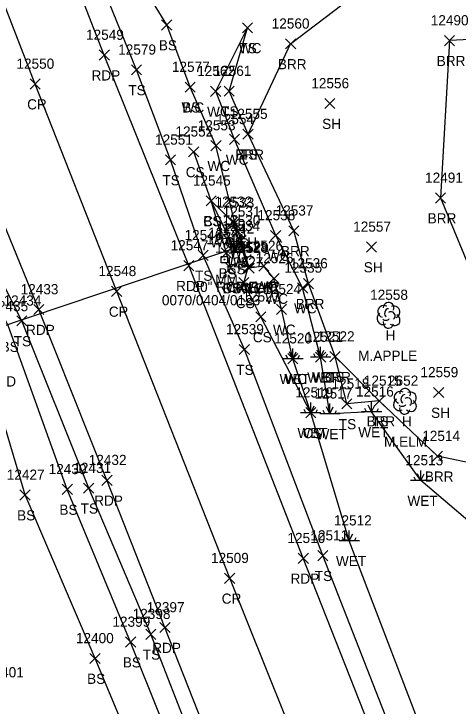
# Model space of a CAD drawing. Extents: x 1439173 to 1457902, y 641926 to 659889.
# Drawn here: x 1447634 to 1447721.4, y 649865.3 to 650001.5 of the extents above; entities that cross this region are included whole.
import ezdxf

# ---------------------------------------------------------------- set-up
doc = ezdxf.new("R2010")
doc.units = 0
for name, color, linetype in [('D_A', 7, 'Continuous'), ('D_C', 7, 'Continuous'), ('D_I', 7, 'Continuous'), ('D_TIC', 7, 'Continuous'), ('DCP', 7, 'Continuous'), ('DHW', 7, 'Continuous'), ('L_A', 7, 'Continuous'), ('L_C', 7, 'Continuous'), ('L_I', 7, 'Continuous'), ('L_TIC', 7, 'Continuous'), ('LABL', 7, 'Continuous'), ('LAWE', 7, 'Continuous'), ('LELB', 7, 'Continuous'), ('LTD', 7, 'Continuous'), ('LWET', 7, 'Continuous'), ('P_A', 7, 'Continuous'), ('P_I', 7, 'Continuous'), ('P_TIC', 7, 'Continuous'), ('PET', 7, 'Continuous'), ('PRC', 7, 'Continuous'), ('S_A', 7, 'Continuous'), ('S_C', 7, 'Continuous'), ('S_I', 7, 'Continuous'), ('SRM', 7, 'Continuous')]:
    doc.layers.add(name, color=color, linetype=linetype)

msp = doc.modelspace()

# ---------------------------------------------------------------- linework, layer by layer
at = {"layer": 'D_TIC'}
for points in [[(1447676.07, 649959.56), (1447678.07, 649961.56)], [(1447678.07, 649959.56), (1447676.07, 649961.56)], [(1447677.61, 649954.79), (1447679.61, 649956.79)], [(1447679.61, 649954.79), (1447677.61, 649956.79)], [(1447679.13, 649950.61), (1447681.13, 649952.61)], [(1447681.13, 649950.61), (1447679.13, 649952.61)]]:
    msp.add_lwpolyline(points, dxfattribs=at)
at = {"layer": 'DCP'}
msp.add_lwpolyline([(1447623.16, 649937.2), (1447678.61, 649955.79)], dxfattribs=at)
at = {"layer": 'DHW'}
msp.add_lwpolyline([(1447680.13, 649951.61), (1447677.07, 649960.56)], dxfattribs=at)
at = {"layer": 'L_TIC'}
for points in [[(1447663.08, 649998.32), (1447665.08, 650000.32)], [(1447665.08, 649998.32), (1447663.08, 650000.32)], [(1447678.96, 649997.76), (1447680.96, 649999.76)], [(1447680.96, 649997.76), (1447678.96, 649999.76)], [(1447678.96, 649997.76), (1447680.96, 649999.76)], [(1447680.96, 649997.76), (1447678.96, 649999.76)], [(1447718.7, 649995.24), (1447720.7, 649997.24)], [(1447720.7, 649995.24), (1447718.7, 649997.24)], [(1447687.46, 649994.6), (1447689.46, 649996.6)], [(1447689.46, 649994.6), (1447687.46, 649996.6)], [(1447657.14, 649989.48), (1447659.14, 649991.48)], [(1447659.14, 649989.48), (1447657.14, 649991.48)], [(1447667.69, 649986.09), (1447669.69, 649988.09)], [(1447669.69, 649986.09), (1447667.69, 649988.09)], [(1447667.69, 649986.09), (1447669.69, 649988.09)], [(1447669.69, 649986.09), (1447667.69, 649988.09)], [(1447672.72, 649985.26), (1447674.72, 649987.26)], [(1447674.72, 649985.26), (1447672.72, 649987.26)], [(1447675.38, 649985.3), (1447677.38, 649987.3)], [(1447677.38, 649985.3), (1447675.38, 649987.3)], [(1447695.17, 649982.86), (1447697.17, 649984.86)], [(1447697.17, 649982.86), (1447695.17, 649984.86)], [(1447679.08, 649976.83), (1447681.08, 649978.83)], [(1447681.08, 649976.83), (1447679.08, 649978.83)], [(1447679.08, 649976.83), (1447681.08, 649978.83)], [(1447681.08, 649976.83), (1447679.08, 649978.83)], [(1447676.4, 649975.81), (1447678.4, 649977.81)], [(1447678.4, 649975.81), (1447676.4, 649977.81)], [(1447668.39, 649973.36), (1447670.39, 649975.36)], [(1447670.39, 649973.36), (1447668.39, 649975.36)], [(1447672.77, 649974.58), (1447674.77, 649976.58)], [(1447674.77, 649974.58), (1447672.77, 649976.58)], [(1447663.82, 649971.77), (1447665.82, 649973.77)], [(1447665.82, 649971.77), (1447663.82, 649973.77)], [(1447716.93, 649964.28), (1447718.93, 649966.28)], [(1447718.93, 649964.28), (1447716.93, 649966.28)], [(1447671.82, 649963.71), (1447673.82, 649965.71)], [(1447673.82, 649963.71), (1447671.82, 649965.71)], [(1447671.82, 649963.71), (1447673.82, 649965.71)], [(1447673.82, 649963.71), (1447671.82, 649965.71)], [(1447671.82, 649963.71), (1447673.82, 649965.71)], [(1447673.82, 649963.71), (1447671.82, 649965.71)], [(1447676.07, 649959.56), (1447678.07, 649961.56)], [(1447678.07, 649959.56), (1447676.07, 649961.56)], [(1447676.47, 649959.37), (1447678.47, 649961.37)], [(1447678.47, 649959.37), (1447676.47, 649961.37)], [(1447677.11, 649957.62), (1447679.11, 649959.62)], [(1447679.11, 649957.62), (1447677.11, 649959.62)], [(1447688.09, 649957.83), (1447690.09, 649959.83)], [(1447690.09, 649957.83), (1447688.09, 649959.83)], [(1447677.73, 649955.9), (1447679.73, 649957.9)], [(1447679.73, 649955.9), (1447677.73, 649957.9)], [(1447684.52, 649956.9), (1447686.52, 649958.9)], [(1447686.52, 649956.9), (1447684.52, 649958.9)], [(1447676.44, 649954.29), (1447678.44, 649956.29)], [(1447678.44, 649954.29), (1447676.44, 649956.29)], [(1447703.35, 649954.65), (1447705.35, 649956.65)], [(1447705.35, 649954.65), (1447703.35, 649956.65)], [(1447670.24, 649952.99), (1447672.24, 649954.99)], [(1447672.24, 649952.99), (1447670.24, 649954.99)], [(1447674.82, 649953.46), (1447676.82, 649955.46)], [(1447676.82, 649953.46), (1447674.82, 649955.46)], [(1447675.62, 649950.52), (1447677.62, 649952.52)], [(1447677.62, 649950.52), (1447675.62, 649952.52)], [(1447675.62, 649950.52), (1447677.62, 649952.52)], [(1447677.62, 649950.52), (1447675.62, 649952.52)], [(1447679.13, 649950.61), (1447681.13, 649952.61)], [(1447681.13, 649950.61), (1447679.13, 649952.61)], [(1447679.31, 649950.48), (1447681.31, 649952.48)], [(1447681.31, 649950.48), (1447679.31, 649952.48)], [(1447682.18, 649950.89), (1447684.18, 649952.89)], [(1447684.18, 649950.89), (1447682.18, 649952.89)], [(1447678.24, 649947.62), (1447680.24, 649949.62)], [(1447680.24, 649947.62), (1447678.24, 649949.62)], [(1447684.18, 649948.46), (1447686.18, 649950.46)], [(1447686.18, 649948.46), (1447684.18, 649950.46)], [(1447690.97, 649947.44), (1447692.97, 649949.44)], [(1447692.97, 649947.44), (1447690.97, 649949.44)], [(1447689.81, 649946.59), (1447691.81, 649948.59)], [(1447691.81, 649946.59), (1447689.81, 649948.59)], [(1447685.66, 649942.38), (1447687.66, 649944.38)], [(1447687.66, 649942.38), (1447685.66, 649944.38)], [(1447681.58, 649940.9), (1447683.58, 649942.9)], [(1447683.58, 649940.9), (1447681.58, 649942.9)], [(1447634.58, 649940.11), (1447636.58, 649942.11)], [(1447636.58, 649940.11), (1447634.58, 649942.11)], [(1447678.35, 649934.48), (1447680.35, 649936.48)], [(1447680.35, 649934.48), (1447678.35, 649936.48)], [(1447687.9, 649932.67), (1447689.9, 649934.67)], [(1447689.9, 649932.67), (1447687.9, 649934.67)], [(1447693.35, 649932.98), (1447695.35, 649934.98)], [(1447695.35, 649932.98), (1447693.35, 649934.98)], [(1447696.19, 649933.07), (1447698.19, 649935.07)], [(1447698.19, 649933.07), (1447696.19, 649935.07)], [(1447696.19, 649933.07), (1447698.19, 649935.07)], [(1447698.19, 649933.07), (1447696.19, 649935.07)], [(1447716.59, 649926.03), (1447718.59, 649928.03)], [(1447718.59, 649926.03), (1447716.59, 649928.03)], [(1447704.89, 649924.35), (1447706.89, 649926.35)], [(1447706.89, 649924.35), (1447704.89, 649926.35)], [(1447704.89, 649924.35), (1447706.89, 649926.35)], [(1447706.89, 649924.35), (1447704.89, 649926.35)], [(1447698.52, 649923.79), (1447700.52, 649925.79)], [(1447700.52, 649923.79), (1447698.52, 649925.79)], [(1447691.42, 649922.04), (1447693.42, 649924.04)], [(1447693.42, 649922.04), (1447691.42, 649924.04)], [(1447716.36, 649913.49), (1447718.36, 649915.49)], [(1447718.36, 649913.49), (1447716.36, 649915.49)], [(1447643.52, 649906.96), (1447645.52, 649908.96)], [(1447645.52, 649906.96), (1447643.52, 649908.96)], [(1447647.74, 649907.2), (1447649.74, 649909.2)], [(1447649.74, 649907.2), (1447647.74, 649909.2)], [(1447635.21, 649905.86), (1447637.21, 649907.86)], [(1447637.21, 649905.86), (1447635.21, 649907.86)], [(1447693.8, 649893.93), (1447695.8, 649895.93)], [(1447695.8, 649893.93), (1447693.8, 649895.93)], [(1447659.97, 649878.47), (1447661.97, 649880.47)], [(1447661.97, 649878.47), (1447659.97, 649880.47)], [(1447655.99, 649876.94), (1447657.99, 649878.94)], [(1447657.99, 649876.94), (1447655.99, 649878.94)], [(1447648.98, 649873.71), (1447650.98, 649875.71)], [(1447650.98, 649873.71), (1447648.98, 649875.71)]]:
    msp.add_lwpolyline(points, dxfattribs=at)
at = {"layer": 'LABL'}
for points in [[(1447733.29, 649911.13), (1447717.36, 649914.49), (1447705.89, 649925.35), (1447697.19, 649934.07), (1447691.97, 649948.44), (1447689.09, 649958.83), (1447680.08, 649977.83), (1447688.46, 649995.6), (1447710.24, 650012.25), (1447715.9, 650021.72), (1447746.12, 650031.62)], [(1447731.91, 649996.86), (1447719.7, 649996.24), (1447717.93, 649965.28), (1447725.23, 649947.72)]]:
    msp.add_lwpolyline(points, dxfattribs=at)
at = {"layer": 'LAWE'}
for points in [[(1447694.35, 649933.98), (1447690.81, 649947.59), (1447685.52, 649957.9), (1447677.4, 649976.81), (1447673.72, 649986.26), (1447679.96, 649998.76)], [(1447688.9, 649933.67), (1447686.66, 649943.38), (1447685.18, 649949.46), (1447683.18, 649951.89), (1447680.31, 649951.48), (1447678.73, 649956.9), (1447678.11, 649958.62), (1447677.47, 649960.37), (1447673.77, 649975.58), (1447668.69, 649987.09)]]:
    msp.add_lwpolyline(points, dxfattribs=at)
at = {"layer": 'LELB'}
for points in [[(1447668.69, 649987.09), (1447664.08, 649999.32), (1447646.02, 650028.75), (1447630.2, 650073.24), (1447616.75, 650107.14), (1447597.03, 650150.44), (1447580.18, 650195.4), (1447560.83, 650241.21), (1447545.29, 650281.91), (1447527.82, 650326.29), (1447510.36, 650380.27)], [(1447774.29, 649691.46), (1447755.02, 649740.49), (1447741.76, 649773.81), (1447726.53, 649815.31), (1447711.79, 649851.58), (1447694.8, 649894.93), (1447679.35, 649935.48), (1447671.24, 649953.99), (1447664.82, 649972.77), (1447658.14, 649990.48), (1447642.81, 650028.26), (1447624.72, 650071.67), (1447610.83, 650104.7), (1447593.41, 650149.12), (1447575.75, 650192.36), (1447557, 650239.72), (1447541.41, 650280.13), (1447523.46, 650325.06), (1447503.16, 650377.6)], [(1447680.08, 649977.83), (1447676.38, 649986.3), (1447679.96, 649998.76)], [(1447723.82, 649718.23), (1447707.42, 649759.24), (1447691.24, 649802.92), (1447677.6, 649836.74), (1447660.97, 649879.47), (1447648.74, 649908.2), (1447635.58, 649941.11), (1447623.44, 649965.2), (1447610.18, 649980.39), (1447590.88, 649987.45), (1447563.69, 649981.71), (1447542.89, 649971.32), (1447515.03, 649972), (1447498.96, 649966.2), (1447485.41, 649965.68), (1447480.38, 649958.04), (1447479.78, 649949.45)], [(1447720.84, 649716.55), (1447704.44, 649757.56), (1447688.71, 649801.59), (1447673.91, 649835.59), (1447656.99, 649877.94), (1447644.52, 649907.96), (1447632.97, 649940.01), (1447621.22, 649964.29), (1447604.98, 649978.2), (1447588.38, 649981.49), (1447563.69, 649981.71), (1447541.47, 649977.48), (1447513.7, 649978.51), (1447498.39, 649971.98), (1447484.51, 649970.53), (1447477.87, 649964.52), (1447480.38, 649958.04)], [(1447676.62, 649951.52), (1447677.44, 649955.29), (1447672.82, 649964.71), (1447669.39, 649974.36)], [(1447677.07, 649960.56), (1447672.82, 649964.71)], [(1447676.62, 649951.52), (1447675.82, 649954.46), (1447672.82, 649964.71)], [(1447692.42, 649923.04), (1447682.58, 649941.9), (1447679.24, 649948.62), (1447680.13, 649951.61)], [(1447705.89, 649925.35), (1447699.52, 649924.79), (1447697.19, 649934.07)], [(1447795.7, 649414.81), (1447787.41, 649461.84), (1447778.85, 649489.37), (1447769.36, 649534.39), (1447756.88, 649580.73), (1447744.18, 649627.27), (1447726.43, 649669.82), (1447713.55, 649713.57), (1447694.41, 649753.88), (1447681.17, 649798.53), (1447667.26, 649833.39), (1447649.98, 649874.71), (1447636.21, 649906.86), (1447628.99, 649931.2)]]:
    msp.add_lwpolyline(points, dxfattribs=at)
at = {"layer": 'LTD'}
for p, q in [((1447707.69, 649942.25), (1447707.69, 649942.25)), ((1447707.69, 649942.25), (1447707.69, 649942.25)), ((1447710.92, 649925.35), (1447710.92, 649925.35)), ((1447710.92, 649925.35), (1447710.92, 649925.35))]:
    msp.add_line(p, q, dxfattribs=at)
for centre in [(1447707.74, 649943.68), (1447710.97, 649926.78)]:
    msp.add_arc(centre, 1.05, 335.5272, 180.9563, dxfattribs=at)
for centre, major_axis, ratio, start_param, end_param in [((1447706.9, 649942.91), (1.21, -0.51), 0.895232, 1.570796, 4.712389), ((1447708.73, 649942.83), (-1.14, -0.48), 0.949671, 1.570796, 4.712389), ((1447707.48, 649942.71), (-0.208, -0.792), 0.645439, 3.141593, 6.283185), ((1447708.19, 649942.08), (-0.5, 0.667), 0.989748, 3.141593, 6.283185), ((1447706.61, 649941.54), (0.58, -1.04), 0.959034, 3.141593, 6.283185), ((1447707.23, 649941.5), (-0.625, -0.083), 0.423636, 0, 3.141593), ((1447708.69, 649941.41), (-1.09, 0.79), 0.841452, 1.570796, 4.712389), ((1447707.69, 649940.75), (0.26, 1.06), 0.942809, 1.570796, 4.712389), ((1447710.13, 649926.01), (1.21, -0.51), 0.895232, 1.570796, 4.712389), ((1447710.71, 649925.81), (-0.208, -0.792), 0.645439, 3.141593, 6.283185), ((1447711.96, 649925.93), (-1.14, -0.48), 0.949671, 1.570796, 4.712389), ((1447709.84, 649924.64), (0.58, -1.04), 0.959034, 3.141593, 6.283185), ((1447711.42, 649925.18), (-0.5, 0.667), 0.989748, 3.141593, 6.283185), ((1447711.92, 649924.51), (-1.09, 0.79), 0.841452, 1.570796, 4.712389), ((1447710.92, 649923.85), (0.26, 1.06), 0.942809, 1.570796, 4.712389), ((1447710.46, 649924.6), (-0.625, -0.083), 0.423636, 0, 3.141593)]:
    msp.add_ellipse(centre, major_axis=major_axis, ratio=ratio, start_param=start_param, end_param=end_param, dxfattribs=at)
at = {"layer": 'LWET'}
for p, q in [((1447694.35, 649933.98), (1447694.35, 649935.98)), ((1447688.9, 649933.67), (1447688.23, 649935.01)), ((1447688.9, 649933.67), (1447688.9, 649935.67)), ((1447688.9, 649933.67), (1447689.57, 649935.01)), ((1447693.35, 649933.98), (1447693.01, 649934.65)), ((1447694.35, 649933.98), (1447693.68, 649935.32)), ((1447694.35, 649933.98), (1447695.01, 649935.32)), ((1447695.35, 649933.98), (1447695.68, 649934.65)), ((1447690.9, 649933.67), (1447686.9, 649933.67)), ((1447687.9, 649933.67), (1447687.57, 649934.34)), ((1447689.9, 649933.67), (1447690.23, 649934.34)), ((1447696.35, 649933.98), (1447692.35, 649933.98)), ((1447692.42, 649923.04), (1447692.42, 649925.04)), ((1447704.38, 649923.22), (1447704.38, 649925.22)), ((1447691.42, 649923.04), (1447691.09, 649923.7)), ((1447692.42, 649923.04), (1447691.76, 649924.37)), ((1447692.42, 649923.04), (1447693.09, 649924.37)), ((1447693.42, 649923.04), (1447693.76, 649923.7)), ((1447696.17, 649922.84), (1447695.51, 649924.17)), ((1447696.17, 649922.84), (1447696.17, 649924.84)), ((1447696.17, 649922.84), (1447696.84, 649924.17)), ((1447703.38, 649923.22), (1447703.05, 649923.88)), ((1447704.38, 649923.22), (1447703.72, 649924.55)), ((1447704.38, 649923.22), (1447705.05, 649924.55)), ((1447705.38, 649923.22), (1447705.72, 649923.88)), ((1447694.42, 649923.04), (1447690.42, 649923.04)), ((1447698.17, 649922.84), (1447694.17, 649922.84)), ((1447695.17, 649922.84), (1447694.84, 649923.5)), ((1447697.17, 649922.84), (1447697.51, 649923.5)), ((1447706.38, 649923.22), (1447702.38, 649923.22)), ((1447714.06, 649909.71), (1447714.06, 649911.71)), ((1447713.06, 649909.71), (1447712.73, 649910.38)), ((1447714.06, 649909.71), (1447713.39, 649911.05)), ((1447714.06, 649909.71), (1447714.73, 649911.05)), ((1447715.06, 649909.71), (1447715.39, 649910.38)), ((1447716.06, 649909.71), (1447712.06, 649909.71)), ((1447699.99, 649897.87), (1447699.32, 649899.2)), ((1447699.99, 649897.87), (1447699.99, 649899.87)), ((1447699.99, 649897.87), (1447700.66, 649899.2)), ((1447701.99, 649897.87), (1447697.99, 649897.87)), ((1447698.99, 649897.87), (1447698.66, 649898.53)), ((1447700.99, 649897.87), (1447701.32, 649898.53))]:
    msp.add_line(p, q, dxfattribs=at)
for points in [[(1447759.75, 649741.89), (1447746.76, 649775.24), (1447731.66, 649816.77), (1447716.96, 649853.54), (1447699.99, 649897.87), (1447692.42, 649923.04), (1447688.9, 649933.67)], [(1447728.59, 649897.4), (1447714.06, 649909.71), (1447704.38, 649923.22), (1447696.17, 649922.84), (1447694.35, 649933.98)]]:
    msp.add_lwpolyline(points, dxfattribs=at)
at = {"layer": 'P_TIC'}
for points in [[(1447650.8, 649992.39), (1447652.8, 649994.39)], [(1447652.8, 649992.39), (1447650.8, 649994.39)], [(1447637.2, 649986.7), (1447639.2, 649988.7)], [(1447639.2, 649986.7), (1447637.2, 649988.7)], [(1447667.44, 649950.98), (1447669.44, 649952.98)], [(1447669.44, 649950.98), (1447667.44, 649952.98)], [(1447653.25, 649945.92), (1447655.25, 649947.92)], [(1447655.25, 649945.92), (1447653.25, 649947.92)], [(1447637.93, 649942.34), (1447639.93, 649944.34)], [(1447639.93, 649942.34), (1447637.93, 649944.34)], [(1447651.33, 649908.76), (1447653.33, 649910.76)], [(1447653.33, 649908.76), (1447651.33, 649910.76)], [(1447689.94, 649893.41), (1447691.94, 649895.41)], [(1447691.94, 649893.41), (1447689.94, 649895.41)], [(1447675.47, 649889.48), (1447677.47, 649891.48)], [(1447677.47, 649889.48), (1447675.47, 649891.48)], [(1447662.74, 649879.79), (1447664.74, 649881.79)], [(1447664.74, 649879.79), (1447662.74, 649881.79)]]:
    msp.add_lwpolyline(points, dxfattribs=at)
at = {"layer": 'PET'}
for points in [[(1447770.26, 649690.21), (1447751.9, 649738.85), (1447739.23, 649772.88), (1447722.51, 649814.14), (1447708.42, 649850.04), (1447690.94, 649894.41), (1447668.44, 649951.98), (1447651.8, 649993.39), (1447639.52, 650024.92), (1447621.07, 650070.34), (1447607.4, 650104.2), (1447589.96, 650148.16), (1447572.98, 650191.37), (1447554, 650238.81), (1447538.2, 650279.02), (1447520.31, 650323.9), (1447499.97, 650376.7)], [(1447727.24, 649719.06), (1447711.09, 649760.24), (1447693.62, 649804.98), (1447680.5, 649838.27), (1447663.74, 649880.79), (1447652.33, 649909.76), (1447638.93, 649943.34), (1447628.9, 649967.78), (1447622.17, 649981.56), (1447611.58, 650013.54), (1447596.45, 650049.26), (1447579.87, 650091.8), (1447553.03, 650160.19), (1447534.14, 650208.59), (1447519.57, 650245.32), (1447501.85, 650290.55), (1447485.96, 650331.56), (1447471.86, 650366.58)]]:
    msp.add_lwpolyline(points, dxfattribs=at)
at = {"layer": 'PRC'}
msp.add_lwpolyline([(1447756.88, 649685.17), (1447724.87, 649768.37), (1447708.6, 649809.19), (1447694.68, 649845.27), (1447676.47, 649890.48), (1447654.25, 649946.92), (1447638.2, 649987.7), (1447625.62, 650020.15), (1447607.06, 650065.42), (1447594.17, 650098.1), (1447576.34, 650142.25), (1447558.92, 650186.5), (1447540.22, 650233.49), (1447524.32, 650273.63), (1447506.57, 650318.67), (1447486.08, 650370.95)], dxfattribs=at)
at = {"layer": 'SRM'}
msp.add_lwpolyline([(1447674.8, 649953.8), (1447676.05, 649953.8), (1447676.05, 649952.55), (1447674.8, 649952.55)], close=True, dxfattribs=at)
msp.add_circle((1447675.43, 649953.18), 0.0833, dxfattribs=at)

# ---------------------------------------------------------------- texts
at = {"layer": 'D_A'}
for s, p in [('WALLH', (1447672.66, 649955.56)), ('P', (1447677.98, 649950.79)), ('WALLH', (1447675.72, 649946.61))]:
    msp.add_text(s, height=2, dxfattribs=at).set_placement(p)
at = {"layer": 'D_C'}
for s, p in [('30" RCP FAIR', (1447669.15, 649946.79)), ('30" RCP PLUGGED', (1447610.32, 649928.2))]:
    msp.add_text(s, height=2, dxfattribs=at).set_placement(p)
at = {"layer": 'D_I'}
for s, p in [('12532', (1447673.48, 649963.56)), ('12534', (1447675.02, 649958.79)), ('12528', (1447676.54, 649954.61))]:
    msp.add_text(s, height=2, dxfattribs=at).set_placement(p)
at = {"layer": 'L_A'}
for s, p in [('BS', (1447662.53, 649994.32)), ('WC', (1447678.27, 649993.76)), ('TS', (1447678.37, 649993.76)), ('BRR', (1447717.19, 649991.24)), ('BRR', (1447685.94, 649990.6)), ('TS', (1447656.55, 649985.48)), ('WC', (1447667, 649982.09)), ('BS', (1447667.14, 649982.09)), ('WC', (1447672.02, 649981.26)), ('TS', (1447674.79, 649981.3)), ('SH', (1447694.65, 649978.86)), ('BRR', (1447677.57, 649972.83)), ('TS', (1447678.49, 649972.83)), ('WC', (1447672.08, 649970.58)), ('WC', (1447675.71, 649971.81)), ('CS', (1447667.83, 649969.36)), ('TS', (1447663.23, 649967.77)), ('CS', (1447671.26, 649959.71)), ('CS', (1447671.26, 649959.71)), ('BS', (1447671.26, 649959.71)), ('BRR', (1447715.41, 649960.28)), ('CS', (1447675.51, 649955.56)), ('WC', (1447675.78, 649955.37)), ('WC', (1447676.42, 649953.62)), ('WC', (1447683.83, 649952.9)), ('BRR', (1447686.57, 649953.83)), ('WC', (1447677.04, 649951.9)), ('CS', (1447675.88, 649950.29)), ('SH', (1447702.84, 649950.65)), ('TS', (1447669.65, 649948.99)), ('BS', (1447674.26, 649949.46)), ('CS', (1447675.06, 649946.52)), ('BS', (1447675.06, 649946.52)), ('WC', (1447678.62, 649946.48)), ('CS', (1447678.57, 649946.61)), ('WC', (1447681.48, 649946.89)), ('CS', (1447677.68, 649943.62)), ('WC', (1447683.49, 649944.46)), ('BRR', (1447689.46, 649943.44)), ('WC', (1447689.12, 649942.59)), ('WC', (1447684.97, 649938.38)), ('CS', (1447681.02, 649936.9)), ('H', (1447707.12, 649937.25)), ('TS', (1447633.99, 649936.11)), ('BS', (1447631.41, 649935.01)), ('TS', (1447677.76, 649930.48)), ('WET', (1447686.28, 649928.67)), ('WC', (1447687.21, 649928.67)), ('WET', (1447691.72, 649928.98)), ('WC', (1447692.65, 649928.98)), ('BRR', (1447694.67, 649929.07)), ('TS', (1447695.6, 649929.07)), ('SH', (1447716.08, 649922.03)), ('BRR', (1447703.37, 649920.35)), ('TS', (1447704.29, 649920.35)), ('H', (1447710.35, 649920.35)), ('TS', (1447697.93, 649919.79)), ('WET', (1447689.8, 649918.04)), ('CS', (1447690.86, 649918.04)), ('WET', (1447693.55, 649917.84)), ('WET', (1447701.76, 649918.22)), ('BRR', (1447714.85, 649909.49)), ('WET', (1447711.44, 649904.71)), ('BS', (1447642.97, 649902.96)), ('TS', (1447647.15, 649903.2)), ('BS', (1447634.65, 649901.86)), ('WET', (1447697.37, 649892.87)), ('TS', (1447693.21, 649889.93)), ('TS', (1447659.38, 649874.47)), ('BS', (1447655.44, 649872.94)), ('BS', (1447648.42, 649869.71))]:
    msp.add_text(s, height=2, dxfattribs=at).set_placement(p)
at = {"layer": 'L_C'}
for s, p in [('M.APPLE', (1447701.75, 649933.25)), ('M.ELM', (1447706.82, 649916.35))]:
    msp.add_text(s, height=2, dxfattribs=at).set_placement(p)
at = {"layer": 'L_I'}
for s, p in [('12490', (1447716.02, 649999.24)), ('12560', (1447684.73, 649998.6)), ('12579', (1447654.54, 649993.48)), ('12577', (1447665.1, 649990.09)), ('12577', (1447665.1, 649990.09)), ('12562', (1447670.08, 649989.26)), ('12561', (1447673.3, 649989.3)), ('12556', (1447692.52, 649986.86)), ('12555', (1447676.49, 649980.83)), ('12555', (1447676.49, 649980.83)), ('12554', (1447673.81, 649979.81)), ('12552', (1447665.8, 649977.36)), ('12553', (1447670.18, 649978.58)), ('12551', (1447661.79, 649975.77)), ('12491', (1447714.9, 649968.28)), ('12545', (1447669.23, 649967.71)), ('12545', (1447669.23, 649967.71)), ('12545', (1447669.23, 649967.71)), ('12532', (1447673.48, 649963.56)), ('12533', (1447673.88, 649963.37)), ('12531', (1447675.09, 649961.62)), ('12537', (1447685.5, 649961.83)), ('12530', (1447675.06, 649959.9)), ('12538', (1447681.93, 649960.9)), ('12557', (1447700.76, 649958.65)), ('12546', (1447667.59, 649956.99)), ('12543', (1447672.23, 649957.46)), ('12542', (1447673.85, 649958.29)), ('12541', (1447673.6, 649954.52)), ('12541', (1447673.6, 649954.52)), ('12528', (1447676.54, 649954.61)), ('12529', (1447676.71, 649954.48)), ('12526', (1447679.53, 649954.89)), ('12527', (1447675.65, 649951.62)), ('12525', (1447681.59, 649952.46)), ('12535', (1447687.22, 649950.59)), ('12536', (1447688.32, 649951.44)), ('12524', (1447683.07, 649946.38)), ('12523', (1447678.99, 649944.9)), ('12558', (1447704.1, 649945.25)), ('12434', (1447631.99, 649944.11)), ('12435', (1447629.38, 649943.01)), ('12539', (1447675.75, 649938.48)), ('12520', (1447685.22, 649936.67)), ('12520', (1447685.22, 649936.67)), ('12521', (1447691.32, 649936.98)), ('12521', (1447691.32, 649936.98)), ('12522', (1447693.6, 649937.07)), ('12522', (1447693.6, 649937.07)), ('12559', (1447713.99, 649930.03)), ('12515', (1447702.86, 649928.35)), ('12515', (1447702.86, 649928.35)), ('2652', (1447707.61, 649928.35)), ('12518', (1447696.5, 649927.79)), ('12519', (1447689.39, 649926.04)), ('12519', (1447689.39, 649926.04)), ('12517', (1447693.15, 649925.84)), ('12516', (1447701.31, 649926.22)), ('12514', (1447714.34, 649917.49)), ('12513', (1447711.03, 649912.71)), ('12430', (1447640.85, 649910.96)), ('12431', (1447645.71, 649911.2)), ('12427', (1447632.62, 649909.86)), ('12512', (1447696.97, 649900.87)), ('12511', (1447692.34, 649897.93)), ('12398', (1447657.38, 649882.47)), ('12399', (1447653.4, 649880.94)), ('12400', (1447646.22, 649877.71)), ('12401', (1447628.53, 649870.99))]:
    msp.add_text(s, height=2, dxfattribs=at).set_placement(p)
at = {"layer": 'P_A'}
for s, p in [('RDP', (1447649.29, 649988.39)), ('CR', (1447636.63, 649982.7)), ('RDP', (1447665.93, 649946.98)), ('CR', (1447652.69, 649941.92)), ('RDP', (1447636.41, 649938.34)), ('RDP', (1447649.82, 649904.76)), ('RDP', (1447688.43, 649889.41)), ('CR', (1447674.9, 649885.48)), ('RDP', (1447661.23, 649875.79))]:
    msp.add_text(s, height=2, dxfattribs=at).set_placement(p)
at = {"layer": 'P_I'}
for s, p in [('12549', (1447648.21, 649996.39)), ('12550', (1447634.52, 649990.7)), ('12547', (1447664.85, 649954.98)), ('12548', (1447650.66, 649949.92)), ('12433', (1447635.34, 649946.34)), ('12432', (1447648.74, 649912.76)), ('12510', (1447687.83, 649897.41)), ('12509', (1447672.79, 649893.48)), ('12397', (1447660.15, 649883.79))]:
    msp.add_text(s, height=2, dxfattribs=at).set_placement(p)
at = {"layer": 'S_A'}
msp.add_text('MM', height=2, dxfattribs=at).set_placement((1447673.62, 649948.18))
at = {"layer": 'S_C'}
msp.add_text('0070/0404/0123', height=2, dxfattribs=at).set_placement((1447663.13, 649944.18))
at = {"layer": 'S_I'}
msp.add_text('12544', height=2, dxfattribs=at).set_placement((1447671.84, 649956.18))

doc.saveas('drawing.dxf')
